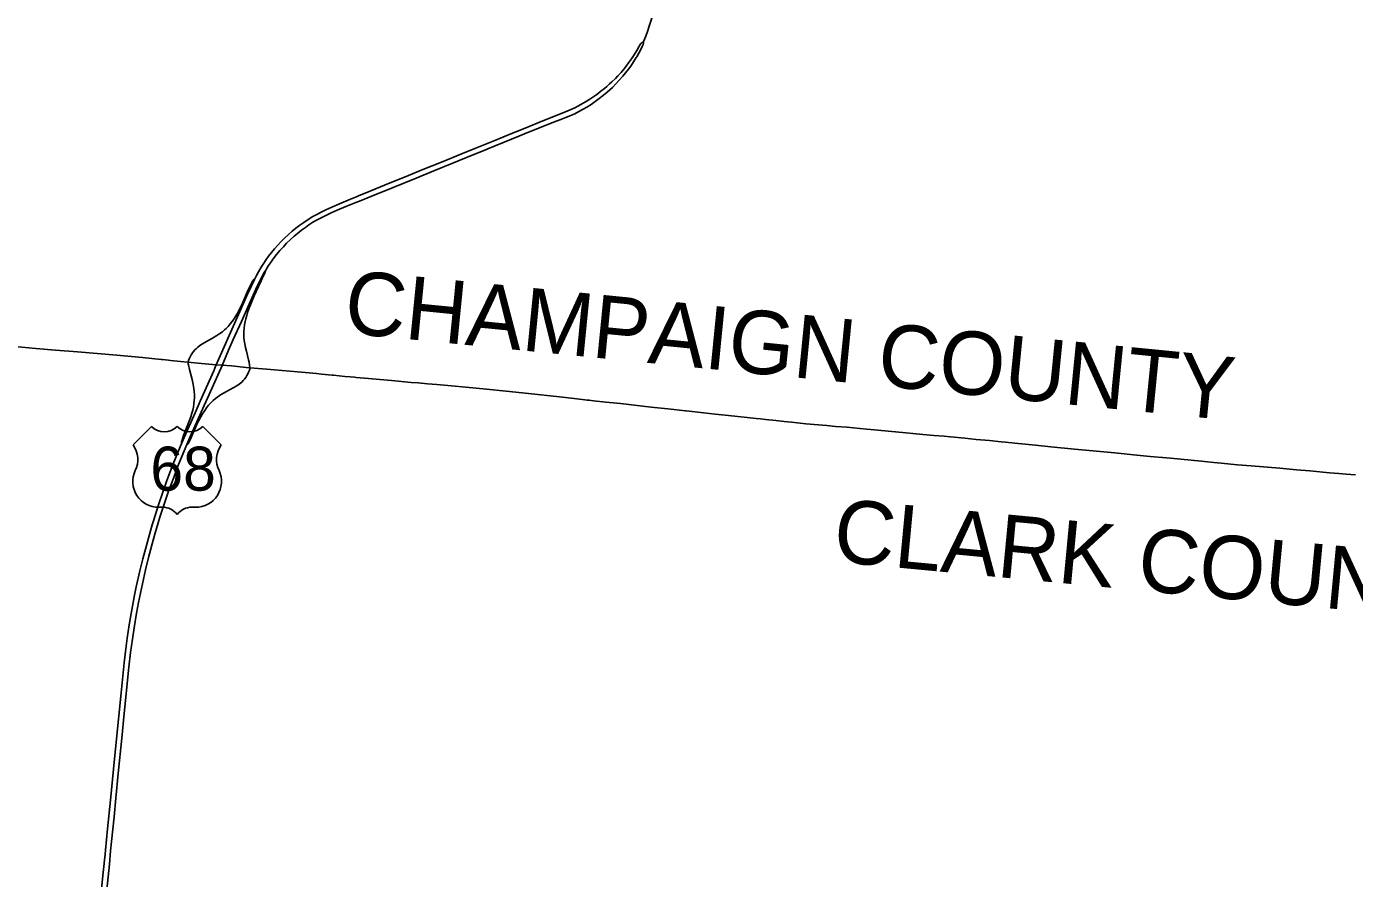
# Model space of a CAD drawing. Extents: x 0 to 34, y 0 to 22.
# Drawn here: x 7.0263 to 7.3638, y 16.5758 to 16.7922 of the extents above; entities that cross this region are included whole.
import ezdxf

# ---------------------------------------------------------------- set-up
doc = ezdxf.new("R2010")
doc.units = 0
for name, color, linetype in [('GM_X_County', 7, 'Continuous'), ('GM_X_County_Text', 7, 'Continuous'), ('GM_X_Interchange_Ramps', 7, 'Continuous'), ('GM_X_US_Location', 7, 'Continuous'), ('GM_X_US_Route', 7, 'Continuous'), ('GM_X_US_Shield', 7, 'Continuous')]:
    doc.layers.add(name, color=color, linetype=linetype)

msp = doc.modelspace()

# ---------------------------------------------------------------- linework, layer by layer
at = {"layer": 'GM_X_County'}
for points in [[(7.364006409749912, 16.678287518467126), (7.361644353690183, 16.67850110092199), (7.359764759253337, 16.678653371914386), (7.357442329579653, 16.6788686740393), (7.352450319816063, 16.679295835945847), (7.349035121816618, 16.679598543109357), (7.344833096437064, 16.679974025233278), (7.3374758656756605, 16.680594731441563), (7.334061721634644, 16.680902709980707), (7.3298612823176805, 16.68130086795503), (7.32802500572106, 16.681482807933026), (7.326451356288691, 16.681620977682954), (7.324878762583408, 16.681762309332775), (7.317035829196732, 16.682519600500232), (7.315988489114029, 16.682617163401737), (7.311808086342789, 16.683019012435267), (7.307618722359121, 16.683416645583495), (7.305258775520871, 16.68364394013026), (7.3028993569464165, 16.68389601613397), (7.292663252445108, 16.684867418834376), (7.286624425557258, 16.685435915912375), (7.282688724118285, 16.685833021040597), (7.280065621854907, 16.686097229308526), (7.277441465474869, 16.686350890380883), (7.275082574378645, 16.686601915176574), (7.274008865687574, 16.686711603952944), (7.271055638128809, 16.687008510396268), (7.2676457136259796, 16.687330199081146), (7.26475840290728, 16.687604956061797), (7.261086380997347, 16.687967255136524), (7.259512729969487, 16.688121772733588), (7.256886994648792, 16.688348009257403), (7.254054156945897, 16.68858804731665), (7.252421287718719, 16.688736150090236), (7.248900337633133, 16.68906820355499), (7.243497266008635, 16.68955725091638), (7.241838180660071, 16.68971493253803), (7.23982471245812, 16.689920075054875), (7.238098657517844, 16.69009146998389), (7.2364664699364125, 16.690259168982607), (7.234840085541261, 16.69039364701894), (7.2319316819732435, 16.690635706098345), (7.229657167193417, 16.690831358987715), (7.224355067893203, 16.691319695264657), (7.223690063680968, 16.691390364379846), (7.222122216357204, 16.69155700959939), (7.220675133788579, 16.691701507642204), (7.218840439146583, 16.691883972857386), (7.216743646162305, 16.692103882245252), (7.214123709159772, 16.692397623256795), (7.212813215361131, 16.692533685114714), (7.211765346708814, 16.69263915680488), (7.209412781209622, 16.692888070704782), (7.204716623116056, 16.69340330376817), (7.201319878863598, 16.69377351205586), (7.198441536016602, 16.694077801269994), (7.193988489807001, 16.694559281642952), (7.193746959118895, 16.694586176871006), (7.189274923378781, 16.69508400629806), (7.185079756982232, 16.695521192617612), (7.177220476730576, 16.696414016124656), (7.173550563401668, 16.69681586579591), (7.170412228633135, 16.697156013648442), (7.169291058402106, 16.697277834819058), (7.1687542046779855, 16.697335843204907), (7.168228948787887, 16.697402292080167), (7.165529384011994, 16.697742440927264), (7.161803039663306, 16.698156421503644), (7.15389154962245, 16.699021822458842), (7.148213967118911, 16.699615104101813), (7.143222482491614, 16.70009869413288), (7.137969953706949, 16.70060549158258), (7.134290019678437, 16.700938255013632), (7.130611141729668, 16.701271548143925), (7.128244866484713, 16.701470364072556), (7.12587753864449, 16.70166021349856), (7.124036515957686, 16.701824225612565), (7.1190439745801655, 16.70228777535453), (7.1141674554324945, 16.702711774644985), (7.113264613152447, 16.702789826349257), (7.110110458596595, 16.703069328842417), (7.109692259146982, 16.703108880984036), (7.108536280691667, 16.703219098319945), (7.107236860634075, 16.703346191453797), (7.104373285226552, 16.70362147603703), (7.10401362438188, 16.703655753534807), (7.101248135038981, 16.703921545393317), (7.100024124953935, 16.70403070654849), (7.098134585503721, 16.704198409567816), (7.095227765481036, 16.704466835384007), (7.09131368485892, 16.704824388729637), (7.087367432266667, 16.705161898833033), (7.083067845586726, 16.70555003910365), (7.082108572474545, 16.70563652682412), (7.078429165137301, 16.705986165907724), (7.075985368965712, 16.706190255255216), (7.0745092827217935, 16.706315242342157), (7.07080034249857, 16.706651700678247), (7.0673556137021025, 16.706973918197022), (7.0663320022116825, 16.70706989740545), (7.062917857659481, 16.707411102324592), (7.062383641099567, 16.707464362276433), (7.060917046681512, 16.707612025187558), (7.060554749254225, 16.707648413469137), (7.055824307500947, 16.708110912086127), (7.049250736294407, 16.708717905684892), (7.044252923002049, 16.70915719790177), (7.039254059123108, 16.709576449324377), (7.033724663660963, 16.710010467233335), (7.028726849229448, 16.710449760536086), (7.023327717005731, 16.710893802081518)], [(7.023327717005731, 16.710893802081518), (7.028726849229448, 16.710449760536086), (7.033724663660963, 16.710010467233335), (7.039254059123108, 16.709576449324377), (7.044252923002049, 16.70915719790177), (7.049250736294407, 16.708717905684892), (7.055824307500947, 16.708110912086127), (7.060554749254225, 16.707648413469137), (7.060917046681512, 16.707612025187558), (7.062383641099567, 16.707464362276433), (7.062917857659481, 16.707411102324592), (7.0663320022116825, 16.70706989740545), (7.0673556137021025, 16.706973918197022), (7.07080034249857, 16.706651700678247), (7.0745092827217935, 16.706315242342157), (7.075985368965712, 16.706190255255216), (7.078429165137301, 16.705986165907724), (7.082108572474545, 16.70563652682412), (7.083067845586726, 16.70555003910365), (7.087367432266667, 16.705161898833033), (7.09131368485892, 16.704824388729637), (7.095227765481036, 16.704466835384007), (7.098134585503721, 16.704198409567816), (7.100024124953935, 16.70403070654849), (7.101248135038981, 16.703921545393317), (7.10401362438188, 16.703655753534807), (7.104373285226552, 16.70362147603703), (7.107236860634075, 16.703346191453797), (7.108536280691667, 16.703219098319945), (7.109692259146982, 16.703108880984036), (7.110110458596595, 16.703069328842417), (7.113264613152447, 16.702789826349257), (7.1141674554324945, 16.702711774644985), (7.1190439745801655, 16.70228777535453), (7.124036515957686, 16.701824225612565), (7.12587753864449, 16.70166021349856), (7.128244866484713, 16.701470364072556), (7.130611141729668, 16.701271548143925), (7.134290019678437, 16.700938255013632), (7.137969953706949, 16.70060549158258), (7.143222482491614, 16.70009869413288), (7.148213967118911, 16.699615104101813), (7.15389154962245, 16.699021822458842), (7.161803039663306, 16.698156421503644), (7.165529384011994, 16.697742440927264), (7.168228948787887, 16.697402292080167), (7.1687542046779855, 16.697335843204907), (7.169291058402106, 16.697277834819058), (7.170412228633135, 16.697156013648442), (7.173550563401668, 16.69681586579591), (7.177220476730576, 16.696414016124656), (7.185079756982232, 16.695521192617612), (7.189274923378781, 16.69508400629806), (7.193746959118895, 16.694586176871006), (7.193988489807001, 16.694559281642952), (7.198441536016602, 16.694077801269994), (7.201319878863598, 16.69377351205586), (7.204716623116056, 16.69340330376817), (7.209412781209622, 16.692888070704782), (7.211765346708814, 16.69263915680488), (7.212813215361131, 16.692533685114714), (7.214123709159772, 16.692397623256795), (7.216743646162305, 16.692103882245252), (7.218840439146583, 16.691883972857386), (7.220675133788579, 16.691701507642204), (7.222122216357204, 16.69155700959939), (7.223690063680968, 16.691390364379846), (7.224355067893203, 16.691319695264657), (7.229657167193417, 16.690831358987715), (7.2319316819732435, 16.690635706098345), (7.234840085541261, 16.69039364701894), (7.2364664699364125, 16.690259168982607), (7.238098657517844, 16.69009146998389), (7.23982471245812, 16.689920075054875), (7.241838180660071, 16.68971493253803), (7.243497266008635, 16.68955725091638), (7.248900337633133, 16.68906820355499), (7.252421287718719, 16.688736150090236), (7.254054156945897, 16.68858804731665), (7.256886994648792, 16.688348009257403), (7.259512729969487, 16.688121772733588), (7.261086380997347, 16.687967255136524), (7.26475840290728, 16.687604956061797), (7.2676457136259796, 16.687330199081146), (7.271055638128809, 16.687008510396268), (7.274008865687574, 16.686711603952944), (7.275082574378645, 16.686601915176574), (7.277441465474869, 16.686350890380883), (7.280065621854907, 16.686097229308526), (7.282688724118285, 16.685833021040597), (7.286624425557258, 16.685435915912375), (7.292663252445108, 16.684867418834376), (7.3028993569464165, 16.68389601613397), (7.305258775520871, 16.68364394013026), (7.307618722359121, 16.683416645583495), (7.311808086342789, 16.683019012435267), (7.315988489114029, 16.682617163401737), (7.317035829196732, 16.682519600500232), (7.324878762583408, 16.681762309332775), (7.326451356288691, 16.681620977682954), (7.32802500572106, 16.681482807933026), (7.3298612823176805, 16.68130086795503), (7.334061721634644, 16.680902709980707), (7.3374758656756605, 16.680594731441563), (7.344833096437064, 16.679974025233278), (7.349035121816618, 16.679598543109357), (7.352450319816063, 16.679295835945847), (7.357442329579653, 16.6788686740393), (7.359764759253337, 16.678653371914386), (7.361644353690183, 16.67850110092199), (7.364006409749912, 16.678287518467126)]]:
    msp.add_lwpolyline(points, dxfattribs=at)
at = {"layer": 'GM_X_Interchange_Ramps'}
for points in [[(7.083087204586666, 16.705504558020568), (7.083033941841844, 16.706203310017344), (7.082904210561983, 16.706960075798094), (7.082763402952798, 16.70756601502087), (7.0822012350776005, 16.709707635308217), (7.081948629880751, 16.71071489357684), (7.081780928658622, 16.71159453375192), (7.081660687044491, 16.712429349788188), (7.081591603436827, 16.7132167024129), (7.08156734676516, 16.713953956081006), (7.081582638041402, 16.71474447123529), (7.081646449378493, 16.71558561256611), (7.081760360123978, 16.716474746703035), (7.081897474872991, 16.717253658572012), (7.08205726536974, 16.71797403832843), (7.082278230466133, 16.71878775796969), (7.082517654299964, 16.7195413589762), (7.082859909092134, 16.7204826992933), (7.083426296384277, 16.721903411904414), (7.084218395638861, 16.723800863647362), (7.085254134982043, 16.72616766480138), (7.085914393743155, 16.72760472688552), (7.086505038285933, 16.7287828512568), (7.086787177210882, 16.72943625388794), (7.086992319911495, 16.72993355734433), (7.087057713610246, 16.730106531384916), (7.087126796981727, 16.730365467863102)], [(7.084443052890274, 16.728331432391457), (7.084169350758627, 16.728029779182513), (7.083878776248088, 16.72764005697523), (7.08348799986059, 16.726991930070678), (7.0831731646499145, 16.726353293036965), (7.082675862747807, 16.725291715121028), (7.081179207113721, 16.72191448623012), (7.080489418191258, 16.720431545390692), (7.080079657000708, 16.719633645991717), (7.079713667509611, 16.718992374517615), (7.07917417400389, 16.718147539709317), (7.078598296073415, 16.71732643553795), (7.078083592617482, 16.71665668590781), (7.077535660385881, 16.71601436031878), (7.077021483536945, 16.71548383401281), (7.076634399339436, 16.7151262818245), (7.07610809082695, 16.71468698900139), (7.075471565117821, 16.714216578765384), (7.074673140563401, 16.71370240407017), (7.073576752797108, 16.71306851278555), (7.072106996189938, 16.71223686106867), (7.071067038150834, 16.711610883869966), (7.070362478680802, 16.711144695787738), (7.0698989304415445, 16.71079452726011), (7.069497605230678, 16.71045385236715), (7.069084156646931, 16.71004672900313), (7.0687392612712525, 16.70964804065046), (7.068484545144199, 16.709311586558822), (7.068173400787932, 16.708821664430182), (7.067902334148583, 16.708308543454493), (7.067660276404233, 16.707781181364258), (7.067501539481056, 16.707389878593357), (7.067374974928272, 16.706928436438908)], [(7.067374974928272, 16.706928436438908), (7.067377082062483, 16.70671590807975), (7.067406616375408, 16.706522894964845), (7.067469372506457, 16.706267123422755), (7.067740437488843, 16.705086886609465), (7.068412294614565, 16.702553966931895), (7.068700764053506, 16.701276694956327), (7.068874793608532, 16.700243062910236), (7.0689618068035, 16.699462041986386), (7.06900241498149, 16.69867732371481), (7.068997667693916, 16.697891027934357), (7.0689507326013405, 16.69710631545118), (7.068866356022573, 16.696324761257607), (7.068745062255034, 16.695547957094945), (7.068582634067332, 16.69477906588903), (7.068379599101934, 16.69402019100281), (7.068054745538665, 16.693023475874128), (7.067512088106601, 16.691547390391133), (7.06624008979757, 16.68835210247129), (7.065842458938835, 16.687166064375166), (7.065787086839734, 16.686985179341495), (7.065752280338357, 16.686818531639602), (7.065744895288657, 16.686623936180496), (7.065787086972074, 16.686470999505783)], [(7.067055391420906, 16.68600955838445), (7.067225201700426, 16.68609235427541), (7.067334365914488, 16.686174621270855), (7.067395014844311, 16.68623632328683), (7.067501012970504, 16.68637765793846), (7.067588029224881, 16.686547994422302), (7.068144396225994, 16.687847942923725), (7.069528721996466, 16.69092404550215), (7.070096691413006, 16.692161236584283), (7.070607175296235, 16.693068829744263), (7.07106123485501, 16.693829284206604), (7.071651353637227, 16.69470312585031), (7.072093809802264, 16.69532752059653), (7.072615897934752, 16.69599727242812), (7.073172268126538, 16.69662166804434), (7.073750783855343, 16.697200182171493), (7.074364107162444, 16.697711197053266), (7.074976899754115, 16.69817633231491), (7.075657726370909, 16.69860771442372), (7.076361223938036, 16.699039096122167), (7.0788698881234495, 16.700446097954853), (7.07976640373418, 16.7009681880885), (7.080401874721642, 16.701396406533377), (7.081012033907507, 16.701901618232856), (7.081392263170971, 16.702268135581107), (7.081743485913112, 16.70266154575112), (7.0820599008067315, 16.703083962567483), (7.082342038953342, 16.703529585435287), (7.082589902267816, 16.703996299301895), (7.082776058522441, 16.704422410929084), (7.082966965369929, 16.704929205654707), (7.083036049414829, 16.70520765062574), (7.083087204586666, 16.705504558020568)]]:
    msp.add_lwpolyline(points, dxfattribs=at)
at = {"layer": 'GM_X_US_Route'}
msp.add_line((7.0744612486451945, 16.706113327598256), (7.074528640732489, 16.70626976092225), dxfattribs=at)
for points in [[(7.183165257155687, 16.78856305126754), (7.183665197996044, 16.78978073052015), (7.184200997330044, 16.791210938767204), (7.184579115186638, 16.792305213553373), (7.184973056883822, 16.793615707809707), (7.185273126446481, 16.794734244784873), (7.185573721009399, 16.796015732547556), (7.185836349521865, 16.797305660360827), (7.186030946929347, 16.798446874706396), (7.186213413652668, 16.799803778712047), (7.186303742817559, 16.800649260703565)], [(7.173769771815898, 16.776995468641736), (7.174154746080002, 16.777326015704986), (7.174508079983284, 16.777650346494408), (7.175088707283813, 16.77818403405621), (7.1759567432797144, 16.779035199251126), (7.176615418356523, 16.77972129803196), (7.177394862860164, 16.780583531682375), (7.17818643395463, 16.781506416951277), (7.178681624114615, 16.782125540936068), (7.179314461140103, 16.782973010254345), (7.18004063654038, 16.784012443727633), (7.180736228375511, 16.785072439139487), (7.181398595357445, 16.78615406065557), (7.181918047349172, 16.78707536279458), (7.182260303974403, 16.78765915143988), (7.182465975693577, 16.787918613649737), (7.182660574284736, 16.788123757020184), (7.1829094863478, 16.788340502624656), (7.183165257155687, 16.78856305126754)], [(7.175284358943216, 16.776850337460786), (7.176095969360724, 16.777666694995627), (7.176959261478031, 16.778588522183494), (7.1778610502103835, 16.77961793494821), (7.178529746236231, 16.780430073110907), (7.179268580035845, 16.781388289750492), (7.179853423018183, 16.782198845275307), (7.180560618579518, 16.783245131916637), (7.181262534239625, 16.784357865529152), (7.181374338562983, 16.784548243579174), (7.18190222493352, 16.78544686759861), (7.182424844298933, 16.78641932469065), (7.182890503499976, 16.787362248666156), (7.182995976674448, 16.787659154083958), (7.183082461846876, 16.78800510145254), (7.183136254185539, 16.78827563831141), (7.183165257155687, 16.78856305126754)], [(7.074528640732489, 16.70626976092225), (7.079863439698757, 16.718275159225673), (7.082522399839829, 16.724248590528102), (7.083462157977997, 16.72631110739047), (7.084236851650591, 16.727925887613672), (7.084443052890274, 16.728331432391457), (7.084762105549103, 16.72895793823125), (7.0852910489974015, 16.729928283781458), (7.085950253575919, 16.731067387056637), (7.086613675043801, 16.732142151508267), (7.087209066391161, 16.733005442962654), (7.087836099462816, 16.73385977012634), (7.088550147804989, 16.73477948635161), (7.089339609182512, 16.735720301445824), (7.090172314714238, 16.736693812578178), (7.0909839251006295, 16.737569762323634), (7.091924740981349, 16.738478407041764), (7.092908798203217, 16.739408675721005), (7.093860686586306, 16.74023030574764), (7.09477988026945, 16.740965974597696), (7.095796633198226, 16.741723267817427), (7.096802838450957, 16.742447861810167), (7.097916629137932, 16.74316191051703), (7.099095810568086, 16.743929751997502), (7.100090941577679, 16.744491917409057), (7.101194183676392, 16.745065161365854), (7.102405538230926, 16.745660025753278), (7.1039412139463, 16.746363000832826), (7.105823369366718, 16.747185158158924), (7.108689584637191, 16.748342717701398), (7.110320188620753, 16.749031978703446), (7.11086337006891, 16.749261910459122), (7.112810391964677, 16.750051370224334), (7.118341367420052, 16.75235857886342), (7.122785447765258, 16.754169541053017), (7.126600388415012, 16.755705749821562), (7.13216986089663, 16.757967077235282), (7.136711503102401, 16.759816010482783), (7.140228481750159, 16.761244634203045), (7.1448713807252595, 16.763125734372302), (7.149856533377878, 16.765146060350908), (7.1530296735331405, 16.766443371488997), (7.157524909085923, 16.768267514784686), (7.163250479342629, 16.770567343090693), (7.164468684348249, 16.771076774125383), (7.165619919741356, 16.77160888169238), (7.166564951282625, 16.772082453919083), (7.167633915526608, 16.772660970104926), (7.168548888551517, 16.773190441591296), (7.169445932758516, 16.7737499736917), (7.170457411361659, 16.774423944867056), (7.171275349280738, 16.775006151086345), (7.172285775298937, 16.775772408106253), (7.173192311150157, 16.776499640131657), (7.173769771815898, 16.776995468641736)], [(7.160071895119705, 16.76783906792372), (7.16046600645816, 16.76799539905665), (7.162531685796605, 16.76879593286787), (7.164379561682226, 16.769519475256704), (7.165626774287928, 16.770082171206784), (7.166709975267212, 16.77062007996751), (7.167817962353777, 16.77122496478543), (7.168723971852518, 16.77175970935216), (7.1698330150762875, 16.772466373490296), (7.170827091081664, 16.773156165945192), (7.171881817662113, 16.773941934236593), (7.172955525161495, 16.774791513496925), (7.173885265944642, 16.775566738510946), (7.1745544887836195, 16.776158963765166), (7.175205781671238, 16.77677175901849), (7.175284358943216, 16.776850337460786)], [(7.143584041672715, 16.7611778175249), (7.149531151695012, 16.76359297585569), (7.154711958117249, 16.765712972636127), (7.160071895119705, 16.76783906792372)], [(7.0760047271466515, 16.706144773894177), (7.077690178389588, 16.70997184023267), (7.078878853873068, 16.712675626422), (7.080918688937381, 16.7172504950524), (7.083550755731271, 16.723236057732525), (7.084580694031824, 16.72549158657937), (7.0852926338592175, 16.726965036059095), (7.086067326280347, 16.72846643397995), (7.086749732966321, 16.729717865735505), (7.087126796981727, 16.730365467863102), (7.087281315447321, 16.73063125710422), (7.0878150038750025, 16.731481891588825), (7.088286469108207, 16.732184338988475), (7.088999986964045, 16.733167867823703), (7.089873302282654, 16.734295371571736), (7.090717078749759, 16.735311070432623), (7.091593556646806, 16.736298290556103), (7.092435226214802, 16.737175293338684), (7.093345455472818, 16.738058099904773), (7.094359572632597, 16.738984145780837), (7.095167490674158, 16.739665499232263), (7.09624752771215, 16.740514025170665), (7.097180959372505, 16.741206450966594), (7.098051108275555, 16.741806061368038), (7.099120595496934, 16.742488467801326), (7.1001647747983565, 16.74310917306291), (7.1011852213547, 16.743666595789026), (7.10236493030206, 16.744259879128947), (7.103751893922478, 16.744909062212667), (7.105299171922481, 16.745586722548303), (7.107445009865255, 16.74647163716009), (7.109993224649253, 16.747499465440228), (7.111406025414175, 16.748069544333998), (7.113799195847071, 16.74904041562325), (7.1194672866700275, 16.75134024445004), (7.125328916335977, 16.75372181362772), (7.129834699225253, 16.755589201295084), (7.134864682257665, 16.75764433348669), (7.139590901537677, 16.75955865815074), (7.143192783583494, 16.761018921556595), (7.143584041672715, 16.7611778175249)], [(7.065787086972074, 16.686470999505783), (7.067296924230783, 16.689894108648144), (7.069172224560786, 16.694113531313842), (7.070474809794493, 16.69706728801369), (7.073888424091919, 16.704783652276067), (7.0744612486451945, 16.706113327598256)], [(7.071449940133, 16.69593308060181), (7.0727176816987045, 16.698706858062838), (7.0760047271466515, 16.706144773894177)], [(7.067055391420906, 16.68600955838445), (7.0680990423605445, 16.688404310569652), (7.0706752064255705, 16.694237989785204), (7.071449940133, 16.69593308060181)], [(7.045057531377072, 16.569699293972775), (7.04580585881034, 16.577309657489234), (7.046289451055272, 16.581963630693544), (7.046389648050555, 16.582970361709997), (7.046923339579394, 16.588327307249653), (7.047651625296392, 16.59567452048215), (7.048435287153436, 16.603545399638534), (7.049098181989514, 16.61036894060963), (7.0503817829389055, 16.62295971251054), (7.050780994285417, 16.627160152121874), (7.051134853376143, 16.630568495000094), (7.0514750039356, 16.63344736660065), (7.051934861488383, 16.636843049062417), (7.052436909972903, 16.640232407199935), (7.052917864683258, 16.64309070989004), (7.053790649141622, 16.647755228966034), (7.054207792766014, 16.64982090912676), (7.055140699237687, 16.653933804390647), (7.055892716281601, 16.657005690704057), (7.057038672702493, 16.661337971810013), (7.0578065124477, 16.664132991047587), (7.05824369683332, 16.665591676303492), (7.0585632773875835, 16.66665747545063), (7.0599149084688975, 16.670929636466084), (7.0608493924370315, 16.67367349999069), (7.062004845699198, 16.676899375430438), (7.063598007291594, 16.68108768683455), (7.06475978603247, 16.684029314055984), (7.065787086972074, 16.686470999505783)], [(7.046268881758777, 16.56809611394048), (7.047380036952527, 16.579370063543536), (7.047713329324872, 16.58274623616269), (7.047950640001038, 16.58514942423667), (7.04856607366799, 16.591424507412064), (7.049046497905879, 16.596123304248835), (7.049646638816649, 16.602443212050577), (7.050547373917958, 16.61139044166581), (7.051178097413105, 16.617710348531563), (7.052364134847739, 16.629479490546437), (7.052784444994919, 16.633157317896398), (7.053249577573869, 16.636535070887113), (7.053669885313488, 16.639402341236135), (7.0543153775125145, 16.643200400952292), (7.054810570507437, 16.64587254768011), (7.055816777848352, 16.650660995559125), (7.056597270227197, 16.654173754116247), (7.0574537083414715, 16.657650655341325), (7.057602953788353, 16.658257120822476), (7.058248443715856, 16.660748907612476), (7.058954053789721, 16.66324121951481), (7.060230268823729, 16.667534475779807), (7.061070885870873, 16.670101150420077), (7.062436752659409, 16.67415445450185), (7.063743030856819, 16.67765244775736), (7.064808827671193, 16.680549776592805), (7.066192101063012, 16.683955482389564), (7.067055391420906, 16.68600955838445)]]:
    msp.add_lwpolyline(points, dxfattribs=at)
at = {"layer": 'GM_X_US_Shield'}
for p, q in [((7.05807996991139, 16.69061053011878), (7.053417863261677, 16.68594842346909)), ((7.075795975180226, 16.68594842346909), (7.071133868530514, 16.69061053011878)), ((7.0599448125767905, 16.670097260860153), (7.060877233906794, 16.670097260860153)), ((7.068336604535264, 16.670097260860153), (7.069269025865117, 16.670097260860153))]:
    msp.add_line(p, q, dxfattribs=at)
for centre, radius, start, end in [((7.06134344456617, 16.693939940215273), 0.004662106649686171, 225.57299599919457, 314.4270040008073), ((7.067870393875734, 16.693939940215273), 0.004662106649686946, 225.57299599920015, 314.4270040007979), ((7.0480713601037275, 16.68220463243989), 0.006526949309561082, 334.5471236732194, 35.000929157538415), ((7.0811424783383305, 16.68220463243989), 0.006526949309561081, 144.99907084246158, 205.4528763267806), ((7.059872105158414, 16.676623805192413), 0.006526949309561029, 154.8319194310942, 270.63826363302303), ((7.069341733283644, 16.676623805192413), 0.006526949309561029, 269.36173636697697, 25.168080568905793), ((7.0608772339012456, 16.665435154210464), 0.0046621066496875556, 36.86989764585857, 89.99999993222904), ((7.068336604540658, 16.665435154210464), 0.0046621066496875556, 90.00000006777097, 143.13010235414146)]:
    msp.add_arc(centre, radius, start, end, dxfattribs=at)

# ---------------------------------------------------------------- texts
at = {"layer": 'GM_X_County_Text'}
for s, rotation, p in [('CHAMPAIGN COUNTY', 354.353973, (7.106652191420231, 16.71443916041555)), ('CLARK COUNTY', 354.604761, (7.230942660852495, 16.656329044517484))]:
    msp.add_text(s, height=0.016074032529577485, rotation=rotation, dxfattribs=at).set_placement(p)
at = {"layer": 'GM_X_US_Location'}
for s, p in [('0', (7.064600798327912, 16.679799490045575)), ('/', (7.064602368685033, 16.679799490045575))]:
    msp.add_text(s, height=1.6074032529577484e-05, dxfattribs=at).set_placement(p)
msp.add_text('68', height=1.6074032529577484e-05, rotation=1.0000000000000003e-05, dxfattribs=at).set_placement((7.061282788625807, 16.67647212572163))
at = {"layer": 'GM_X_US_Shield'}
msp.add_text('68', height=0.011189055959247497, dxfattribs=at).set_placement((7.057799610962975, 16.674293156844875))

doc.saveas('drawing.dxf')
